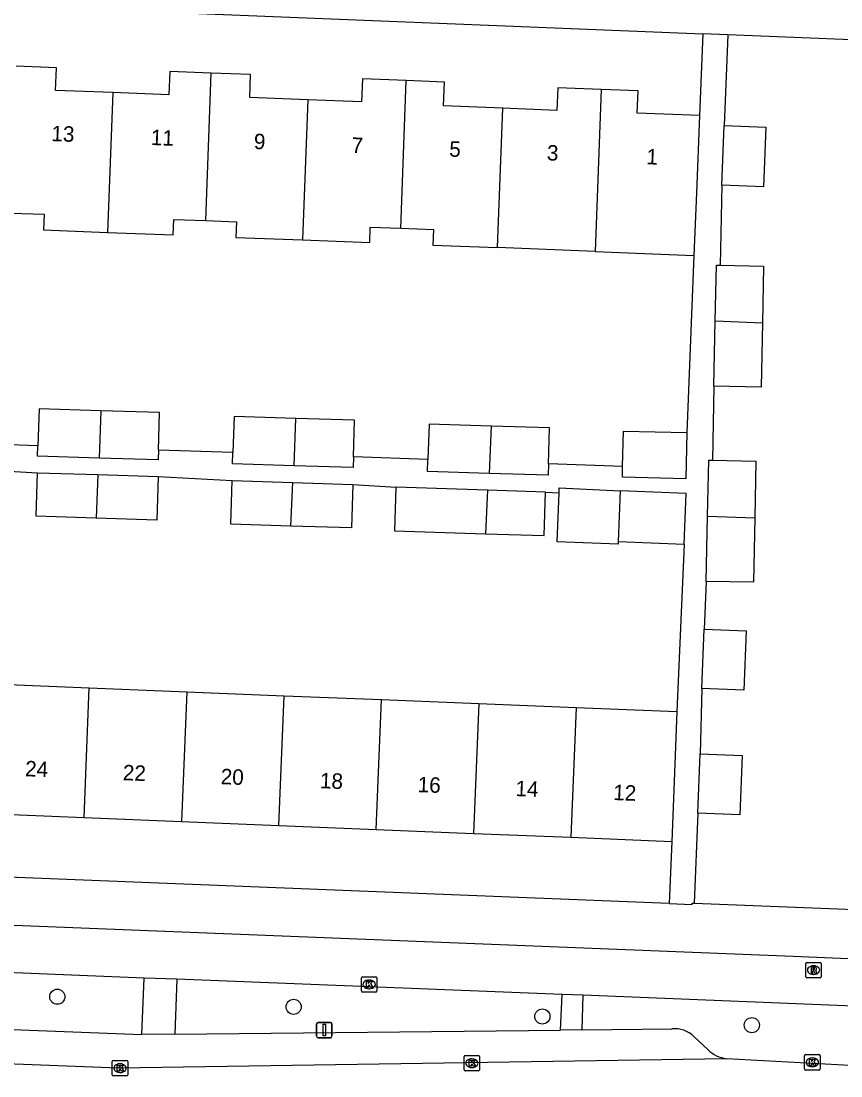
# Model space of a CAD drawing. Extents: x 160732 to 162105, y 387428 to 388479.
# Drawn here: x 161349.8 to 161402.8, y 387468.8 to 387537 of the extents above; entities that cross this region are included whole.
import ezdxf

# ---------------------------------------------------------------- set-up
doc = ezdxf.new("R2010")
doc.units = 0
for name, color, linetype in [('IMGEO_Boom', 7, 'Continuous'), ('IMGEO_Fietspad_open', 7, 'Continuous'), ('IMGEO_Kolk', 7, 'Continuous'), ('IMGEO_Pand', 7, 'Continuous'), ('IMGEO_Pand_nummerreeks', 7, 'Continuous'), ('IMGEO_Parkeervlak_open', 7, 'Continuous'), ('IMGEO_Rijbaan_lokaal_gesloten', 7, 'Continuous'), ('IMGEO_Rioolput', 7, 'Continuous'), ('IMGEO_Verkeersbordpaal', 7, 'Continuous'), ('IMGEO_Voetpad_open', 7, 'Continuous')]:
    doc.layers.add(name, color=color, linetype=linetype)

msp = doc.modelspace()

# ---------------------------------------------------------------- linework, layer by layer
at = {"layer": 'IMGEO_Boom'}
for centre in [(161352.14, 387473.924), (161367.423, 387473.268), (161383.507, 387472.648), (161397.052, 387472.087)]:
    msp.add_circle(centre, 0.489, dxfattribs=at)
at = {"layer": 'IMGEO_Fietspad_open'}
for points in [[(161267.154, 387480.933), (161272.966, 387481.59), (161399.721, 387476.544), (161410.914, 387476.063)], [(161357.767, 387475.119), (161322.728, 387476.571), (161322.041, 387476.599)], [(161359.86, 387475.06), (161357.767, 387475.119)], [(161384.776, 387474.068), (161359.86, 387475.06)], [(161386.124, 387474.031), (161384.776, 387474.068)], [(161406.28, 387473.199), (161386.124, 387474.031)]]:
    msp.add_lwpolyline(points, dxfattribs=at)
at = {"layer": 'IMGEO_Kolk'}
for p, q in [((161371.807, 387474.295), (161371.807, 387475.147)), ((161371.882, 387475.221), (161372.734, 387475.221)), ((161372.808, 387475.147), (161372.808, 387474.295)), ((161372.318, 387474.441), (161372.293, 387474.441)), ((161372.295, 387475.001), (161372.32, 387475.001)), ((161372.734, 387474.221), (161371.882, 387474.221)), ((161355.696, 387468.878), (161355.696, 387469.73)), ((161355.771, 387469.804), (161356.623, 387469.804)), ((161356.697, 387469.73), (161356.697, 387468.878)), ((161378.449, 387469.201), (161378.449, 387470.053)), ((161378.524, 387470.127), (161379.376, 387470.127)), ((161378.937, 387469.907), (161378.962, 387469.907)), ((161379.45, 387470.053), (161379.45, 387469.201)), ((161400.462, 387469.259), (161400.462, 387470.111)), ((161400.537, 387470.185), (161401.389, 387470.185)), ((161400.95, 387469.965), (161400.975, 387469.965)), ((161401.463, 387470.111), (161401.463, 387469.259)), ((161356.207, 387469.024), (161356.182, 387469.024)), ((161356.184, 387469.584), (161356.209, 387469.584)), ((161379.376, 387469.127), (161378.524, 387469.127)), ((161378.96, 387469.347), (161378.935, 387469.347)), ((161401.389, 387469.185), (161400.537, 387469.185)), ((161400.973, 387469.405), (161400.948, 387469.405)), ((161356.623, 387468.804), (161355.771, 387468.804))]:
    msp.add_line(p, q, dxfattribs=at)
for points in [[(161371.807, 387474.295), (161371.807, 387475.147)], [(161371.882, 387475.221), (161372.734, 387475.221)], [(161372.808, 387475.147), (161372.808, 387474.295)], [(161372.128, 387474.921), (161372.251, 387474.921), (161372.251, 387474.77), (161372.381, 387474.921), (161372.545, 387474.921), (161372.399, 387474.77), (161372.552, 387474.521), (161372.4, 387474.521), (161372.315, 387474.685), (161372.251, 387474.618), (161372.251, 387474.521), (161372.128, 387474.521), (161372.128, 387474.921)], [(161372.734, 387474.221), (161371.882, 387474.221)], [(161355.696, 387468.878), (161355.696, 387469.73)], [(161355.771, 387469.804), (161356.623, 387469.804)], [(161356.697, 387469.73), (161356.697, 387468.878)], [(161378.449, 387469.201), (161378.449, 387470.053)], [(161378.524, 387470.127), (161379.376, 387470.127)], [(161378.77, 387469.827), (161378.893, 387469.827), (161378.893, 387469.676), (161379.023, 387469.827), (161379.187, 387469.827), (161379.041, 387469.676), (161379.194, 387469.427), (161379.042, 387469.427), (161378.957, 387469.591), (161378.893, 387469.524), (161378.893, 387469.427), (161378.77, 387469.427), (161378.77, 387469.827)], [(161379.45, 387470.053), (161379.45, 387469.201)], [(161400.462, 387469.259), (161400.462, 387470.111)], [(161400.537, 387470.185), (161401.389, 387470.185)], [(161400.783, 387469.885), (161400.906, 387469.885), (161400.906, 387469.734), (161401.036, 387469.885), (161401.2, 387469.885), (161401.054, 387469.734), (161401.207, 387469.485), (161401.055, 387469.485), (161400.97, 387469.649), (161400.906, 387469.582), (161400.906, 387469.485), (161400.783, 387469.485), (161400.783, 387469.885)], [(161401.463, 387470.111), (161401.463, 387469.259)], [(161356.017, 387469.504), (161356.14, 387469.504), (161356.14, 387469.353), (161356.27, 387469.504), (161356.434, 387469.504), (161356.288, 387469.353), (161356.441, 387469.104), (161356.289, 387469.104), (161356.204, 387469.268), (161356.14, 387469.201), (161356.14, 387469.104), (161356.017, 387469.104), (161356.017, 387469.504)], [(161379.376, 387469.127), (161378.524, 387469.127)], [(161401.389, 387469.185), (161400.537, 387469.185)], [(161356.623, 387468.804), (161355.771, 387468.804)]]:
    msp.add_lwpolyline(points, dxfattribs=at)
for centre, start, end in [((161371.884, 387475.145), 91.55205, 178.44795), ((161371.884, 387475.145), 91.55205, 178.44795), ((161372.732, 387475.145), 1.55205, 88.44795), ((161372.732, 387475.145), 1.55205, 88.44795), ((161371.884, 387474.297), 181.55205, 268.44795), ((161371.884, 387474.297), 181.55205, 268.44795), ((161372.732, 387474.297), 271.55205, 358.44795), ((161372.732, 387474.297), 271.55205, 358.44795), ((161355.773, 387469.728), 91.55205, 178.44795), ((161355.773, 387469.728), 91.55205, 178.44795), ((161356.621, 387469.728), 1.55205, 88.44795), ((161356.621, 387469.728), 1.55205, 88.44795), ((161378.526, 387470.051), 91.55205, 178.44795), ((161378.526, 387470.051), 91.55205, 178.44795), ((161379.374, 387470.051), 1.55205, 88.44795), ((161379.374, 387470.051), 1.55205, 88.44795), ((161400.539, 387470.109), 91.55205, 178.44795), ((161400.539, 387470.109), 91.55205, 178.44795), ((161401.387, 387470.109), 1.55205, 88.44795), ((161401.387, 387470.109), 1.55205, 88.44795), ((161378.526, 387469.203), 181.55205, 268.44795), ((161378.526, 387469.203), 181.55205, 268.44795), ((161379.374, 387469.203), 271.55205, 358.44795), ((161379.374, 387469.203), 271.55205, 358.44795), ((161400.539, 387469.261), 181.55205, 268.44795), ((161400.539, 387469.261), 181.55205, 268.44795), ((161401.387, 387469.261), 271.55205, 358.44795), ((161401.387, 387469.261), 271.55205, 358.44795), ((161355.773, 387468.88), 181.55205, 268.44795), ((161355.773, 387468.88), 181.55205, 268.44795), ((161356.621, 387468.88), 271.55205, 358.44795), ((161356.621, 387468.88), 271.55205, 358.44795)]:
    msp.add_arc(centre, 0.0765, start, end, dxfattribs=at)
for centre, major_axis, ratio, start_param, end_param in [((161372.294, 387474.721), (-0.387, 0.002), 0.722429, 4.712389, 7.853982), ((161372.319, 387474.721), (-0.39, 0.002), 0.717154, 1.570796, 4.712389), ((161378.936, 387469.627), (-0.387, 0.002), 0.722429, 4.712389, 7.853982), ((161378.961, 387469.627), (-0.39, 0.002), 0.717154, 1.570796, 4.712389), ((161400.949, 387469.685), (-0.387, 0.002), 0.722429, 4.712389, 7.853982), ((161400.974, 387469.685), (-0.39, 0.002), 0.717154, 1.570796, 4.712389), ((161356.183, 387469.304), (-0.387, 0.002), 0.722429, 4.712389, 7.853982), ((161356.208, 387469.304), (-0.39, 0.002), 0.717154, 1.570796, 4.712389)]:
    msp.add_ellipse(centre, major_axis=major_axis, ratio=ratio, start_param=start_param, end_param=end_param, dxfattribs=at)
at = {"layer": 'IMGEO_Pand'}
for points in [[(161355.738, 387532.4), (161352.033, 387532.545), (161352.091, 387534.01), (161349.49, 387534.112)], [(161362.097, 387533.662), (161359.417, 387533.767), (161359.358, 387532.258), (161355.738, 387532.4)], [(161361.736, 387524.119), (161362.097, 387533.662)], [(161368.344, 387531.937), (161364.585, 387532.085), (161364.643, 387533.562), (161362.097, 387533.662)], [(161374.702, 387533.179), (161371.876, 387533.29), (161371.817, 387531.801), (161368.344, 387531.937)], [(161374.345, 387523.624), (161374.702, 387533.179)], [(161380.947, 387531.391), (161377.112, 387531.541), (161377.173, 387533.082), (161374.702, 387533.179)], [(161387.304, 387532.604), (161384.498, 387532.714), (161384.441, 387531.254), (161380.947, 387531.391)], [(161387.304, 387532.604), (161386.918, 387522.126)], [(161393.663, 387530.916), (161389.634, 387531.074), (161389.69, 387532.51), (161387.304, 387532.604)], [(161355.738, 387532.4), (161355.394, 387523.362)], [(161368.344, 387531.937), (161368.003, 387522.868)], [(161380.613, 387522.373), (161380.947, 387531.391)], [(161393.663, 387530.916), (161393.467, 387525.92), (161393.308, 387521.875)], [(161395.112, 387526.412), (161395.264, 387530.274)], [(161395.264, 387530.274), (161397.963, 387530.168), (161397.811, 387526.306), (161395.112, 387526.412)], [(161349.126, 387524.613), (161351.29, 387524.528), (161351.25, 387523.525), (161355.394, 387523.362)], [(161355.394, 387523.362), (161359.628, 387523.196), (161359.668, 387524.2), (161361.736, 387524.119)], [(161361.736, 387524.119), (161363.731, 387524.04), (161363.692, 387523.037), (161368.003, 387522.868)], [(161368.003, 387522.868), (161372.341, 387522.697), (161372.38, 387523.701), (161374.345, 387523.624)], [(161374.345, 387523.624), (161376.459, 387523.541), (161376.42, 387522.537), (161380.613, 387522.373)], [(161386.918, 387522.126), (161380.613, 387522.373)], [(161386.918, 387522.126), (161393.308, 387521.875)], [(161394.683, 387517.633), (161394.757, 387521.246), (161395.007, 387521.241)], [(161395.007, 387521.241), (161397.811, 387521.184), (161397.736, 387517.514)], [(161394.596, 387513.41), (161394.683, 387517.633)], [(161397.736, 387517.514), (161397.65, 387513.348), (161394.596, 387513.41)], [(161394.683, 387517.633), (161397.736, 387517.514)], [(161354.955, 387511.821), (161350.961, 387511.944), (161350.887, 387509.557)], [(161354.955, 387511.821), (161354.838, 387508.759)], [(161358.682, 387509.283), (161358.757, 387511.703), (161354.955, 387511.821)], [(161367.569, 387511.327), (161363.57, 387511.45), (161363.497, 387509.113)], [(161367.454, 387508.265), (161367.569, 387511.327)], [(161371.292, 387508.839), (161371.366, 387511.209), (161367.569, 387511.327)], [(161380.186, 387510.831), (161376.18, 387510.955), (161376.109, 387508.67)], [(161380.186, 387510.831), (161380.072, 387507.77)], [(161383.904, 387508.396), (161383.976, 387510.714), (161380.186, 387510.831)], [(161392.849, 387510.408), (161392.776, 387507.42), (161388.678, 387507.52), (161388.695, 387508.228)], [(161388.695, 387508.228), (161388.75, 387510.507), (161392.849, 387510.408)], [(161354.838, 387508.759), (161350.866, 387508.882), (161350.887, 387509.557)], [(161358.682, 387509.283), (161358.662, 387508.641), (161354.838, 387508.759)], [(161367.454, 387508.265), (161363.475, 387508.388), (161363.497, 387509.113)], [(161371.292, 387508.839), (161371.271, 387508.147), (161367.454, 387508.265)], [(161380.072, 387507.77), (161376.085, 387507.893), (161376.109, 387508.67)], [(161394.189, 387505.013), (161394.263, 387508.626), (161394.499, 387508.621)], [(161394.499, 387508.621), (161397.317, 387508.564), (161397.242, 387504.894)], [(161383.904, 387508.396), (161383.881, 387507.652), (161380.072, 387507.77)], [(161354.658, 387504.877), (161350.774, 387504.997), (161350.862, 387507.812)], [(161350.862, 387507.812), (161354.772, 387507.691)], [(161354.772, 387507.691), (161354.658, 387504.877)], [(161358.657, 387507.571), (161358.57, 387504.756), (161354.658, 387504.877)], [(161354.772, 387507.691), (161358.657, 387507.571)], [(161367.248, 387504.367), (161363.364, 387504.487), (161363.452, 387507.302)], [(161363.452, 387507.302), (161367.362, 387507.181)], [(161367.248, 387504.367), (161367.362, 387507.181)], [(161371.247, 387507.061), (161371.16, 387504.246), (161367.248, 387504.367)], [(161367.362, 387507.181), (161371.247, 387507.061)], [(161374.031, 387506.872), (161373.944, 387504.057), (161379.838, 387503.874)], [(161379.952, 387506.689), (161374.031, 387506.872)], [(161379.952, 387506.689), (161379.838, 387503.874)], [(161379.838, 387503.874), (161383.612, 387503.757), (161383.698, 387506.558)], [(161383.698, 387506.558), (161381.827, 387506.631), (161379.952, 387506.689)], [(161388.413, 387503.37), (161388.406, 387503.188), (161384.455, 387503.348), (161384.583, 387506.523)], [(161384.583, 387506.523), (161384.596, 387506.833), (161388.546, 387506.646)], [(161388.546, 387506.646), (161388.413, 387503.37)], [(161392.68, 387503.197), (161392.813, 387506.473), (161388.546, 387506.646)], [(161394.102, 387500.79), (161394.189, 387505.013)], [(161397.242, 387504.894), (161397.156, 387500.728), (161394.102, 387500.79)], [(161394.189, 387505.013), (161397.242, 387504.894)], [(161388.413, 387503.37), (161392.68, 387503.197)], [(161393.813, 387493.867), (161393.963, 387497.698)], [(161393.963, 387497.698), (161396.681, 387497.592), (161396.531, 387493.761), (161393.813, 387493.867)], [(161347.917, 387494.159), (161354.212, 387493.904)], [(161353.871, 387485.511), (161354.212, 387493.904)], [(161354.212, 387493.904), (161360.507, 387493.649)], [(161360.507, 387493.649), (161360.166, 387485.256)], [(161360.507, 387493.649), (161366.802, 387493.394)], [(161366.461, 387485.001), (161366.802, 387493.394)], [(161366.802, 387493.394), (161373.097, 387493.139)], [(161372.756, 387484.746), (161373.097, 387493.139)], [(161373.097, 387493.139), (161379.391, 387492.884)], [(161379.391, 387492.884), (161379.05, 387484.491)], [(161379.391, 387492.884), (161385.686, 387492.629)], [(161385.686, 387492.629), (161385.345, 387484.236)], [(161385.686, 387492.629), (161392.21, 387492.365)], [(161392.21, 387492.365), (161392.072, 387488.968), (161391.87, 387483.972)], [(161393.56, 387485.795), (161393.71, 387489.626)], [(161393.71, 387489.626), (161396.428, 387489.52), (161396.278, 387485.689), (161393.56, 387485.795)], [(161347.576, 387485.766), (161353.871, 387485.511)], [(161353.871, 387485.511), (161360.166, 387485.256)], [(161360.166, 387485.256), (161366.461, 387485.001)], [(161366.461, 387485.001), (161372.756, 387484.746)], [(161372.756, 387484.746), (161379.05, 387484.491)], [(161379.05, 387484.491), (161385.345, 387484.236)], [(161385.345, 387484.236), (161391.87, 387483.972)]]:
    msp.add_lwpolyline(points, dxfattribs=at)
at = {"layer": 'IMGEO_Parkeervlak_open'}
for points in [[(161321.88, 387472.869), (161357.613, 387471.474)], [(161359.747, 387471.497), (161384.687, 387471.764)], [(161386.066, 387471.778), (161391.885, 387471.841)], [(161393.31, 387471.347), (161394.212, 387470.508)]]:
    msp.add_lwpolyline(points, dxfattribs=at)
for centre, radius, start, end in [((161392.096, 387470.148), 1.706, 44.65257, 97.10798), ((161395.657, 387471.933), 2.03, 224.59625, 263.11566)]:
    msp.add_arc(centre, radius, start, end, dxfattribs=at)
at = {"layer": 'IMGEO_Rijbaan_lokaal_gesloten'}
for points in [[(161395.414, 387469.918), (161356.098, 387469.302), (161301.318, 387471.422), (161269.371, 387472.882)], [(161406.12, 387469.37), (161404.181, 387469.43), (161395.414, 387469.918)]]:
    msp.add_lwpolyline(points, dxfattribs=at)
at = {"layer": 'IMGEO_Rioolput'}
for p, q in [((161400.54, 387475.22), (161400.54, 387476.072)), ((161400.615, 387476.146), (161401.467, 387476.146)), ((161401.028, 387475.926), (161401.053, 387475.926)), ((161401.541, 387476.072), (161401.541, 387475.22)), ((161401.467, 387475.146), (161400.615, 387475.146)), ((161401.051, 387475.366), (161401.026, 387475.366))]:
    msp.add_line(p, q, dxfattribs=at)
for points in [[(161400.54, 387475.22), (161400.54, 387476.072)], [(161400.615, 387476.146), (161401.467, 387476.146)], [(161401.129, 387475.844), (161400.877, 387475.846), (161400.877, 387475.446)], [(161401.541, 387476.072), (161401.541, 387475.22)], [(161401.467, 387475.146), (161400.615, 387475.146)], [(161400.877, 387475.446), (161401.001, 387475.446), (161401.001, 387475.608), (161401.012, 387475.608)], [(161401.055, 387475.765), (161401.001, 387475.765), (161401.001, 387475.684)], [(161401.001, 387475.684), (161401.053, 387475.684)], [(161401.059, 387475.579), (161401.13, 387475.446), (161401.27, 387475.446), (161401.205, 387475.572)]]:
    msp.add_lwpolyline(points, dxfattribs=at)
for centre, radius, start, end in [((161400.617, 387476.07), 0.0765, 91.55205, 178.44795), ((161400.617, 387476.07), 0.0765, 91.55205, 178.44795), ((161401.128, 387475.734), 0.109, 350.36119, 89.41601), ((161401.465, 387476.07), 0.0765, 1.55205, 88.44795), ((161401.465, 387476.07), 0.0765, 1.55205, 88.44795), ((161400.617, 387475.222), 0.0765, 181.55205, 268.44795), ((161400.617, 387475.222), 0.0765, 181.55205, 268.44795), ((161401.011, 387475.555), 0.0533, 26.02933, 88.69889), ((161401.037, 387475.873), 0.19, 274.7715, 282.96867), ((161401.061, 387475.669), 0.0964, 77.00612, 93.18647), ((161401.075, 387475.726), 0.0378, 276.66336, 79.67722), ((161401.126, 387475.734), 0.112, 277.58423, 350.98172), ((161401.11, 387475.519), 0.108, 29.51342, 73.79051), ((161401.465, 387475.222), 0.0765, 271.55205, 358.44795), ((161401.465, 387475.222), 0.0765, 271.55205, 358.44795)]:
    msp.add_arc(centre, radius, start, end, dxfattribs=at)
for centre, major_axis, ratio, start_param, end_param in [((161401.027, 387475.646), (-0.387, 0.002), 0.722429, 4.712389, 7.853982), ((161401.052, 387475.646), (-0.39, 0.002), 0.717154, 1.570796, 4.712389)]:
    msp.add_ellipse(centre, major_axis=major_axis, ratio=ratio, start_param=start_param, end_param=end_param, dxfattribs=at)
at = {"layer": 'IMGEO_Verkeersbordpaal'}
for p, q in [((161368.906, 387471.364), (161368.906, 387472.164)), ((161368.906, 387472.164), (161368.906, 387471.364)), ((161369.006, 387472.264), (161369.796, 387472.264)), ((161369.796, 387472.264), (161369.006, 387472.264)), ((161369.896, 387472.164), (161369.896, 387471.364)), ((161369.896, 387471.364), (161369.896, 387472.164)), ((161369.796, 387471.264), (161369.006, 387471.264)), ((161369.006, 387471.264), (161369.796, 387471.264))]:
    msp.add_line(p, q, dxfattribs=at)
msp.add_lwpolyline([(161369.326, 387472.139), (161369.476, 387472.139), (161369.476, 387471.389), (161369.326, 387471.389), (161369.326, 387472.139)], dxfattribs=at)
for centre, start, end in [((161369.006, 387472.164), 90, 180), ((161369.006, 387472.164), 90, 180), ((161369.796, 387472.164), 0, 90), ((161369.796, 387472.164), 360, 90), ((161369.006, 387471.364), 180, 270), ((161369.006, 387471.364), 180, 270), ((161369.796, 387471.364), 270, 0), ((161369.796, 387471.364), 270, 0)]:
    msp.add_arc(centre, 0.1, start, end, dxfattribs=at)
at = {"layer": 'IMGEO_Voetpad_open'}
for points in [[(161292.814, 387540.26), (161336.101, 387538.546), (161383.777, 387536.605), (161393.875, 387536.2)], [(161393.875, 387536.2), (161393.663, 387530.916)], [(161395.499, 387536.135), (161393.875, 387536.2)], [(161395.499, 387536.135), (161395.264, 387530.274)], [(161408.29, 387535.622), (161395.499, 387536.135)], [(161395.112, 387526.412), (161395.007, 387521.241)], [(161393.308, 387521.875), (161392.849, 387510.408)], [(161394.596, 387513.41), (161394.499, 387508.621)], [(161350.887, 387509.557), (161346.07, 387509.726)], [(161363.497, 387509.113), (161358.682, 387509.283)], [(161376.109, 387508.67), (161371.292, 387508.839)], [(161346.068, 387508.081), (161350.862, 387507.812)], [(161388.695, 387508.228), (161383.904, 387508.396)], [(161358.657, 387507.571), (161363.452, 387507.302)], [(161371.247, 387507.061), (161374.031, 387506.872)], [(161383.698, 387506.558), (161384.583, 387506.523)], [(161392.68, 387503.197), (161392.21, 387492.365)], [(161394.102, 387500.79), (161393.963, 387497.698)], [(161393.813, 387493.867), (161393.71, 387489.626)], [(161393.56, 387485.795), (161393.326, 387479.979)], [(161391.709, 387479.945), (161290.53, 387483.984)], [(161391.87, 387483.972), (161391.709, 387479.945)], [(161393.326, 387479.979), (161409.153, 387479.343), (161411.125, 387479.406), (161411.531, 387479.518), (161413.09, 387480.546), (161413.38, 387480.844)], [(161391.709, 387479.945), (161393.185, 387479.886), (161393.189, 387479.985), (161393.326, 387479.979)], [(161357.613, 387471.474), (161357.767, 387475.119)], [(161359.86, 387475.06), (161359.747, 387471.497)], [(161384.687, 387471.764), (161384.776, 387474.068)], [(161386.124, 387474.031), (161386.066, 387471.778)], [(161386.066, 387471.778), (161384.687, 387471.764)], [(161359.747, 387471.497), (161357.613, 387471.474)]]:
    msp.add_lwpolyline(points, dxfattribs=at)

# ---------------------------------------------------------------- texts
at = {"layer": 'IMGEO_Pand_nummerreeks'}
for s, rotation, p in [('13', 357.77119, (161351.744, 387529.266)), ('11', 357.77119, (161358.175, 387529.015)), ('9', 357.77119, (161364.836, 387528.755)), ('7', 357.77119, (161371.153, 387528.509)), ('5', 357.77119, (161377.469, 387528.263)), ('3', 357.76969, (161383.786, 387528.018)), ('1', 357.76969, (161390.217, 387527.768)), ('24', 357.68112, (161350.044, 387488.188)), ('22', 357.68112, (161356.364, 387487.932)), ('20', 357.68112, (161362.694, 387487.676)), ('18', 357.68112, (161369.108, 387487.416)), ('16', 357.68112, (161375.429, 387487.16)), ('14', 357.68112, (161381.752, 387486.904)), ('12', 357.68112, (161388.073, 387486.649))]:
    msp.add_text(s, height=1, rotation=rotation, dxfattribs=at).set_placement(p)

doc.saveas('drawing.dxf')
